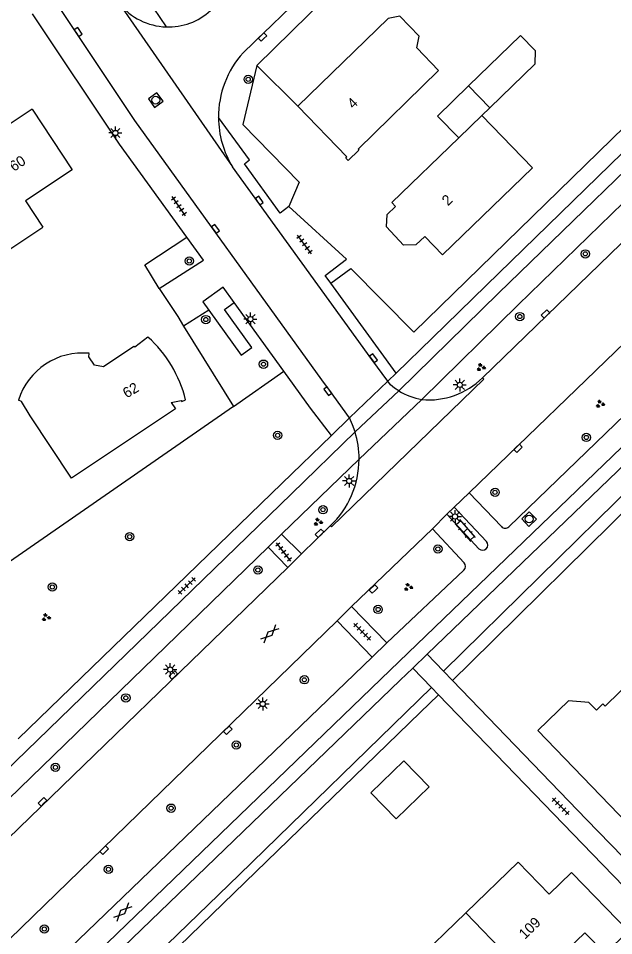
# Model space of a CAD drawing. Extents: x 137999 to 141000, y 397500 to 400501.
# Drawn here: x 138594 to 138651.1, y 399634 to 399722 of the extents above; entities that cross this region are included whole.
import ezdxf

# ---------------------------------------------------------------- set-up
doc = ezdxf.new("R2010")
doc.units = 0
for name, color, linetype in [('gg-afsc-erfafscheiding', 7, 'Continuous'), ('gg-anno-huisnummerreeks BGT', 7, 'Continuous'), ('gg-bbg-bijgebouw', 7, 'Continuous'), ('gg-bbg-gedigitaliseerde bebouwing', 7, 'Continuous'), ('gg-bbg-gedigitaliseerde bijgebouw', 7, 'Continuous'), ('gg-bbg-hoofdgebouw', 7, 'Continuous'), ('gg-bbg-luifel en loopbrug', 7, 'Continuous'), ('gg-bbg-tussenscheiding', 7, 'Continuous'), ('gg-knt-verharding', 7, 'Continuous'), ('gt-grn-groengrens', 7, 'Continuous'), ('gt-grn-weggrens', 7, 'Continuous'), ('gt-symb-boom', 7, 'Continuous'), ('gt-symb-gesloten verharding', 7, 'Continuous'), ('gt-symb-groenvak', 7, 'Continuous'), ('gt-symb-klinker verharding', 7, 'Continuous'), ('gt-symb-kolk', 7, 'Continuous'), ('gt-symb-lichtmast', 7, 'Continuous'), ('gt-symb-rioolschacht', 7, 'Continuous'), ('gt-symb-tegel verharding', 7, 'Continuous')]:
    doc.layers.add(name, color=color, linetype=linetype)

# ---------------------------------------------------------------- blocks, each defined once
blk = doc.blocks.new('gt0-BOOM')
at = {"layer": 'gt-symb-boom'}
for radius in [0.4, 0.2]:
    blk.add_circle((0, 0), radius, dxfattribs=at)
blk = doc.blocks.new('gt0-KOLK')
at = {"layer": 'gt-symb-kolk'}
blk.add_lwpolyline([(0, 0), (0.375, 0), (0.375, 0.4), (-0.375, 0.4), (-0.375, 0), (0, 0)], dxfattribs=at)
blk = doc.blocks.new('gt0-RS')
at = {"layer": 'gt-symb-rioolschacht'}
blk.add_lwpolyline([(-0.5, -0.5), (0.5, -0.5), (0.5, 0.5), (-0.5, 0.5)], close=True, dxfattribs=at)
blk.add_circle((0, 0), 0.375, dxfattribs=at)
blk = doc.blocks.new('gt0-LMAST')
at = {"layer": 'gt-symb-lichtmast'}
for p, q in [((-0.182, 0.173), (-0.447, 0.438)), ((-0.005, 0.246), (-0.005, 0.621)), ((0.172, 0.173), (0.437, 0.438)), ((-0.255, -0.004), (-0.63, -0.004)), ((-0.182, -0.181), (-0.447, -0.446)), ((-0.005, -0.254), (-0.005, -0.629)), ((0.437, -0.446), (0.172, -0.181)), ((0.245, -0.004), (0.62, -0.004))]:
    blk.add_line(p, q, dxfattribs=at)
blk.add_circle((-0.005, -0.004), 0.25, dxfattribs=at)
blk = doc.blocks.new('gt0-TEG1')
at = {"layer": 'gt-symb-tegel verharding'}
for p, q in [((-1.125, 0), (1.125, 0)), ((-0.9, -0.25), (-0.9, 0.25)), ((-0.45, -0.25), (-0.45, 0.25)), ((0, -0.25), (0, 0.25)), ((0.45, -0.25), (0.45, 0.25)), ((0.9, -0.25), (0.9, 0.25))]:
    blk.add_line(p, q, dxfattribs=at)
blk = doc.blocks.new('gt0-GRVAK')
at = {"layer": 'gt-symb-groenvak'}
for p, q in [((-0.11, 0.189), (-0.228, 0.24)), ((-0.182, 0.153), (0.088, 0.153)), ((-0.091, 0.211), (-0.156, 0.322)), ((-0.047, 0.214), (-0.047, 0.393)), ((-0.004, 0.211), (0.061, 0.322)), ((0.015, 0.189), (0.133, 0.24)), ((0.262, -0.052), (0.197, 0.059)), ((0.305, -0.049), (0.305, 0.13)), ((0.349, -0.052), (0.414, 0.059)), ((-0.245, -0.228), (-0.363, -0.177)), ((-0.318, -0.264), (-0.047, -0.264)), ((-0.226, -0.206), (-0.291, -0.095)), ((-0.183, -0.203), (-0.183, -0.024)), ((-0.139, -0.206), (-0.074, -0.095)), ((-0.12, -0.228), (-0.002, -0.177)), ((0.243, -0.074), (0.125, -0.023)), ((0.17, -0.11), (0.441, -0.11)), ((0.368, -0.074), (0.486, -0.023))]:
    blk.add_line(p, q, dxfattribs=at)
blk = doc.blocks.new('gt0-GESVH1')
at = {"layer": 'gt-symb-gesloten verharding'}
for p, q in [((-0.992, -0.261), (0.008, 0.239)), ((0.008, -0.261), (-0.992, 0.239)), ((0.008, 0.239), (1.008, -0.261)), ((1.008, 0.239), (0.008, -0.261))]:
    blk.add_line(p, q, dxfattribs=at)
blk = doc.blocks.new('gt0-KL1')
at = {"layer": 'gt-symb-klinker verharding'}
for p, q in [((-1.15, 0.3), (1.15, 0.3)), ((-1, -0.3), (-1, 0.3)), ((-0.5, 0.3), (-0.5, 0.45)), ((0, -0.3), (0, 0.3)), ((0.5, 0.3), (0.5, 0.45)), ((1, -0.3), (1, 0.3)), ((-1.15, -0.3), (1.15, -0.3)), ((-0.5, -0.45), (-0.5, -0.3)), ((0.5, -0.45), (0.5, -0.3))]:
    blk.add_line(p, q, dxfattribs=at)

msp = doc.modelspace()

# ---------------------------------------------------------------- linework, layer by layer
at = {"layer": 'gg-afsc-erfafscheiding'}
for p, q in [((138616.877, 399717.511), (138620.79, 399713.59)), ((138680.062, 399702.351), (138637.391, 399660.186)), ((138609.272, 399693.407), (138609.834, 399692.502)), ((138609.834, 399692.502), (138614.616, 399684.798)), ((138614.616, 399684.798), (138590.992, 399668.411)), ((138635.656, 399658.511), (138637.391, 399660.186)), ((138635.656, 399658.511), (138648.523, 399645.184)), ((138634.307, 399657.131), (138632.533, 399655.417)), ((138634.307, 399657.131), (138649.06, 399641.864)), ((138632.533, 399655.417), (138603.237, 399627.059))]:
    msp.add_line(p, q, dxfattribs=at)
at = {"layer": 'gg-bbg-bijgebouw'}
msp.add_line((138639.238, 399713.434), (138637.196, 399715.544), dxfattribs=at)
at = {"layer": 'gg-bbg-gedigitaliseerde bebouwing'}
msp.add_line((138641.95, 399641.08), (138636.919, 399636.215), dxfattribs=at)
for points in [[(138595.29, 399713.3), (138585.668, 399706.916), (138591.202, 399698.594), (138596.33, 399702)], [(138636.919, 399636.215), (138631.894, 399631.356), (138634.863, 399628.281), (138632.697, 399626.19)]]:
    msp.add_lwpolyline(points, dxfattribs=at)
at = {"layer": 'gg-bbg-gedigitaliseerde bijgebouw'}
msp.add_lwpolyline([(138637.196, 399715.544), (138642.189, 399720.38), (138643.585, 399718.936), (138643.565, 399717.618), (138639.238, 399713.434)], dxfattribs=at)
at = {"layer": 'gg-bbg-hoofdgebouw'}
for p, q in [((138620.79, 399713.59), (138629.47, 399722.01)), ((138638.48, 399712.7), (138636.259, 399710.551)), ((138649.466, 399655.659), (138650.08, 399656.25))]:
    msp.add_line(p, q, dxfattribs=at)
for points in [[(138634.309, 399717.015), (138632.213, 399719.179), (138632.457, 399720.307), (138630.605, 399722.218), (138629.47, 399722.01)], [(138634.309, 399717.015), (138626.59, 399709.47), (138626.67, 399709.39), (138625.63, 399708.39), (138625.4, 399708.61), (138625.51, 399708.73), (138620.79, 399713.59)], [(138595.29, 399713.3), (138599.16, 399707.48), (138594.67, 399704.5), (138596.33, 399702)], [(138632.992, 399701.084), (138634.7, 399699.32), (138643.34, 399707.67), (138638.48, 399712.7)], [(138636.259, 399710.551), (138629.84, 399704.34), (138630.192, 399703.977)], [(138632.992, 399701.084), (138632.134, 399700.297), (138630.952, 399700.276), (138629.323, 399702.032), (138629.389, 399703.2), (138630.192, 399703.977)], [(138606.415, 399691.444), (138605.147, 399690.466), (138605.063, 399690.533), (138602.165, 399688.582), (138601.282, 399688.763), (138600.74, 399689.535), (138600.775, 399689.885)], [(138595.11, 399683.89), (138594.266, 399685.274), (138593.986, 399685.407)], [(138608.644, 399685.159), (138609.05, 399684.55), (138599.07, 399677.9), (138595.11, 399683.89)], [(138608.644, 399685.159), (138609.617, 399685.373), (138609.686, 399685.264), (138610.027, 399685.414)], [(138653.135, 399658.775), (138650.295, 399656.028), (138650.08, 399656.25)], [(138649.466, 399655.659), (138648.747, 399656.403), (138646.784, 399656.564), (138643.836, 399653.715), (138654.19, 399643)], [(138643.386, 399629.526), (138648.34, 399634.31), (138650.29, 399632.3), (138652.53, 399634.47), (138647.149, 399640.018), (138647.08, 399640.09), (138644.93, 399638.01), (138641.95, 399641.08)]]:
    msp.add_lwpolyline(points, dxfattribs=at)
for centre, radius, start, end in [((138598.591, 399682.661), 11.763, 13.5375, 48.30614), ((138600.141, 399683.462), 6.455, 84.3594, 162.458)]:
    msp.add_arc(centre, radius, start, end, dxfattribs=at)
at = {"layer": 'gg-bbg-luifel en loopbrug'}
msp.add_line((138639.238, 399713.434), (138638.48, 399712.7), dxfattribs=at)
for points in [[(138637.196, 399715.544), (138634.208, 399712.65), (138636.259, 399710.551)], [(138627.817, 399647.741), (138630.251, 399645.226), (138633.412, 399648.286), (138630.978, 399650.801), (138627.817, 399647.741)]]:
    msp.add_lwpolyline(points, dxfattribs=at)
at = {"layer": 'gg-bbg-tussenscheiding'}
msp.add_line((138636.919, 399636.215), (138643.386, 399629.526), dxfattribs=at)
at = {"layer": 'gg-knt-verharding'}
for p, q in [((138616.57, 399719.7), (138628.225, 399730.998)), ((138616.57, 399719.7), (138615.552, 399718.724)), ((138641.954, 399694.549), (138659.936, 399712.021)), ((138638.887, 399696.397), (138653.282, 399710.408)), ((138633.227, 399661.027), (138678.888, 399704.956)), ((138666.678, 399704.945), (138637.247, 399676.517)), ((138625.462, 399698.908), (138619.934, 399703.966)), ((138670.176, 399701.324), (138641.046, 399673.247)), ((138630.235, 399687.975), (138623.984, 399696.604)), ((138638.887, 399696.397), (138633.74, 399691.387)), ((138607.509, 399696.107), (138609.272, 399693.407)), ((138614.685, 399694.775), (138613.629, 399696.233)), ((138630.494, 399686.282), (138640.064, 399695.658)), ((138619.47, 399688.165), (138614.685, 399694.775)), ((138612.271, 399694.016), (138609.834, 399692.502)), ((138632.702, 399685.452), (138641.954, 399694.549)), ((138633.74, 399691.387), (138630.235, 399687.975)), ((138622.03, 399684.63), (138619.47, 399688.165)), ((138625.774, 399683.691), (138623.852, 399686.363)), ((138624.039, 399682), (138622.03, 399684.63)), ((138626.293, 399682.356), (138620.212, 399676.411)), ((138619.276, 399677.407), (138624.039, 399682)), ((138626.683, 399679.738), (138619.235, 399672.549)), ((138593.97, 399652.92), (138619.276, 399677.407)), ((138637.247, 399676.517), (138640.36, 399673.259)), ((138635.093, 399674.444), (138635.808, 399675.124)), ((138638.192, 399671.143), (138635.093, 399674.444)), ((138635.808, 399675.124), (138638.919, 399671.832)), ((138621.154, 399670.638), (138623.914, 399673.336)), ((138625.965, 399665.611), (138633.728, 399673.044)), ((138633.728, 399673.044), (138636.764, 399669.78)), ((138619.235, 399672.549), (138617.958, 399671.297)), ((138619.235, 399672.549), (138621.154, 399670.638)), ((138617.958, 399671.297), (138607.056, 399660.703)), ((138617.958, 399671.297), (138619.834, 399669.352)), ((138619.834, 399669.352), (138621.154, 399670.638)), ((138619.834, 399669.352), (138582.256, 399632.972)), ((138629.348, 399662.103), (138636.744, 399669.094)), ((138624.585, 399664.24), (138625.965, 399665.611)), ((138625.965, 399665.611), (138629.348, 399662.103)), ((138587.096, 399627.879), (138624.585, 399664.24)), ((138627.954, 399660.744), (138624.585, 399664.24)), ((138629.348, 399662.103), (138627.954, 399660.744)), ((138607.056, 399660.703), (138527.899, 399584.029)), ((138627.954, 399660.744), (138587.967, 399622.296)), ((138634.792, 399659.406), (138633.227, 399661.027)), ((138631.839, 399659.685), (138633.634, 399657.827)), ((138635.656, 399658.511), (138634.792, 399659.406)), ((138633.634, 399657.827), (138634.307, 399657.131)), ((138656.51, 399636.91), (138648.523, 399645.184)), ((138649.06, 399641.864), (138655.133, 399635.579))]:
    msp.add_line(p, q, dxfattribs=at)
for points in [[(138623.852, 399686.363), (138623.123, 399687.339), (138605.15, 399712.21), (138574.46, 399758.26)], [(138610.152, 399701.036), (138603.69, 399709.96), (138595.35, 399722.458)], [(138640.064, 399695.658), (138659.48, 399714.47), (138662.38, 399717.6), (138665.43, 399721.27)], [(138619.934, 399703.966), (138619.109, 399703.323), (138615.683, 399708.074), (138616.166, 399708.456), (138613.19, 399712.499)], [(138681.795, 399709.62), (138629.677, 399659.492), (138587.149, 399618.543)], [(138661.777, 399710.058), (138660.906, 399709.194), (138644.715, 399693.509), (138638.524, 399687.545)], [(138629.44, 399687.209), (138627.901, 399689.305), (138614.528, 399707.774)], [(138607.509, 399696.107), (138611.744, 399698.837), (138610.152, 399701.036)], [(138623.984, 399696.604), (138623.438, 399697.358), (138625.462, 399698.908)], [(138613.629, 399696.233), (138611.685, 399694.826), (138612.271, 399694.016)], [(138638.524, 399687.545), (138638.665, 399687.418), (138624.024, 399673.235), (138623.914, 399673.336)], [(138630.494, 399686.282), (138630.089, 399686.55), (138629.705, 399686.848), (138629.44, 399687.209)], [(138626.293, 399682.356), (138626.06, 399683.034), (138625.774, 399683.691)], [(138508.509, 399568.989), (138511.68, 399571.45), (138513.23, 399572.77), (138620.212, 399676.411)], [(138590.382, 399619.787), (138596.948, 399626.07), (138630.637, 399658.548), (138631.839, 399659.685)]]:
    msp.add_lwpolyline(points, dxfattribs=at)
for centre, radius, start, end in [((138608.365, 399727.23), 6.034, 218.95436, 268.03822), ((138608.367, 399727.228), 6.033, 268.01923, 312.21229), ((138622.417, 399712.558), 9.228, 138.07377, 180.36896), ((138622.421, 399712.561), 9.231, 180.38472, 211.23683), ((138633.391, 399692.68), 7.261, 264.55738, 314.98949), ((138633.801, 399691.727), 6.37, 238.72872, 260.06822), ((138617.515, 399679.71), 9.168, 0.17303, 16.77291), ((138617.848, 399679.759), 8.835, 313.3591, 359.8619), ((138640.708, 399673.567), 0.465, 221.46325, 316.53244), ((138638.552, 399671.492), 0.501, 224.10871, 42.81683), ((138636.408, 399669.447), 0.488, 313.61051, 43.04958)]:
    msp.add_arc(centre, radius, start, end, dxfattribs=at)
at = {"layer": 'gt-grn-groengrens'}
for p, q in [((138628.359, 399728.8), (138616.877, 399717.511)), ((138634.792, 399659.406), (138679.391, 399703.198)), ((138614.616, 399684.798), (138619.47, 399688.165))]:
    msp.add_line(p, q, dxfattribs=at)
for points in [[(138616.877, 399717.511), (138615.516, 399711.851), (138620.94, 399706.315), (138619.934, 399703.966)], [(138623.984, 399696.604), (138625.878, 399698.037), (138631.931, 399691.931), (138652.185, 399711.645)], [(138607.509, 399696.107), (138606.127, 399698.378), (138610.152, 399701.036)], [(138612.271, 399694.016), (138615.379, 399689.723), (138616.392, 399690.456), (138613.753, 399694.101), (138614.685, 399694.775)], [(138603.365, 399628.445), (138615.177, 399639.862), (138633.634, 399657.827)]]:
    msp.add_lwpolyline(points, dxfattribs=at)
at = {"layer": 'gt-grn-weggrens'}
for p, q in [((138603.672, 399723.436), (138614.528, 399707.774)), ((138606.94, 399723.01), (138608.158, 399721.199)), ((138630.235, 399687.975), (138629.44, 399687.209)), ((138629.44, 399687.209), (138625.774, 399683.691)), ((138630.494, 399686.282), (138626.293, 399682.356)), ((138632.702, 399685.452), (138626.683, 399679.738)), ((138625.774, 399683.691), (138624.039, 399682)), ((138637.247, 399676.517), (138635.808, 399675.124)), ((138635.093, 399674.444), (138633.728, 399673.044)), ((138631.839, 399659.685), (138633.227, 399661.027))]:
    msp.add_line(p, q, dxfattribs=at)

# ---------------------------------------------------------------- block references
at = {"layer": 'gt-symb-boom'}
for p in [(138616.043, 399716.17), (138610.388, 399698.74), (138648.398, 399699.429), (138642.113, 399693.412), (138611.974, 399693.127), (138617.509, 399688.846), (138618.865, 399682.02), (138648.493, 399681.819), (138639.737, 399676.553), (138623.221, 399674.883), (138604.664, 399672.301), (138634.25, 399671.117), (138616.973, 399669.099), (138597.24, 399667.47), (138628.51, 399665.317), (138621.436, 399658.567), (138604.296, 399656.837), (138614.897, 399652.315), (138597.54, 399650.175), (138608.643, 399646.255), (138602.627, 399640.383), (138596.475, 399634.661)]:
    msp.add_blockref('gt0-BOOM', p, dxfattribs=at)
at = {"layer": 'gt-symb-gesloten verharding'}
for p, rotation in [((138618.117, 399662.985), 43.946589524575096), ((138603.983, 399636.297), 44.02760489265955)]:
    msp.add_blockref('gt0-GESVH1', p, dxfattribs=dict(at, rotation=rotation))
at = {"layer": 'gt-symb-groenvak'}
for p in [(138638.373, 399688.545), (138649.814, 399685.027), (138622.737, 399673.71), (138631.402, 399667.46), (138596.632, 399664.556)]:
    msp.add_blockref('gt0-GRVAK', p, dxfattribs=at)
at = {"layer": 'gt-symb-klinker verharding', "rotation": 131.75724702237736}
msp.add_blockref('gt0-KL1', (138636.882, 399672.879), dxfattribs=at)
at = {"layer": 'gt-symb-kolk'}
for p, rotation in [((138599.56, 399720.599), -56.29404346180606), ((138617.544, 399720.088), 44.02760489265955), ((138616.947, 399704.419), -54.19589409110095), ((138612.745, 399701.702), -54.149451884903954), ((138644.715, 399693.509), 44.10862414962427), ((138627.901, 399689.305), -53.70304105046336), ((138623.852, 399686.363), 125.72413480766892), ((138641.805, 399680.926), -135.97239510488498), ((138623.032, 399672.484), 44.51376743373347), ((138628.214, 399667.142), 44.10862414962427), ((138608.996, 399658.885), 44.10862414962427), ((138614.217, 399653.576), 44.10862414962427), ((138596.433, 399646.72), 44.108624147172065), ((138602.354, 399642.078), 44.10862415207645)]:
    msp.add_blockref('gt0-KOLK', p, dxfattribs=dict(at, rotation=rotation))
at = {"layer": 'gt-symb-lichtmast'}
for p in [(138603.299, 399711.026), (138616.262, 399693.174), (138636.357, 399686.862), (138625.733, 399677.648), (138635.896, 399674.229), (138608.556, 399659.557), (138617.436, 399656.256)]:
    msp.add_blockref('gt0-LMAST', p, dxfattribs=at)
at = {"layer": 'gt-symb-rioolschacht'}
for p, rotation in [((138607.169, 399714.174), -54.149451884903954), ((138643.003, 399673.989), 44.10862414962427)]:
    msp.add_blockref('gt0-RS', p, dxfattribs=dict(at, rotation=rotation))
at = {"layer": 'gt-symb-tegel verharding'}
for p, rotation in [((138609.388, 399703.996), 125.23135738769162), ((138621.454, 399700.333), 126.86989764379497), ((138619.449, 399670.824), 128.46294706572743), ((138610.15, 399667.582), 44.02760489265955), ((138626.987, 399663.179), 135), ((138646.032, 399646.43), 135)]:
    msp.add_blockref('gt0-TEG1', p, dxfattribs=dict(at, rotation=rotation))

# ---------------------------------------------------------------- texts
at = {"layer": 'gg-anno-huisnummerreeks BGT'}
for s, rotation, p in [('4', 44.2, (138626.132, 399713.275)), ('60', 33.6, (138593.554, 399707.284)), ('2', 44.1, (138635.213, 399703.983)), ('62', 30.9, (138604.38, 399685.546)), ('109', 44, (138642.596, 399633.627))]:
    msp.add_text(s, height=1, rotation=rotation, dxfattribs=at).set_placement(p)

doc.saveas('drawing.dxf')
